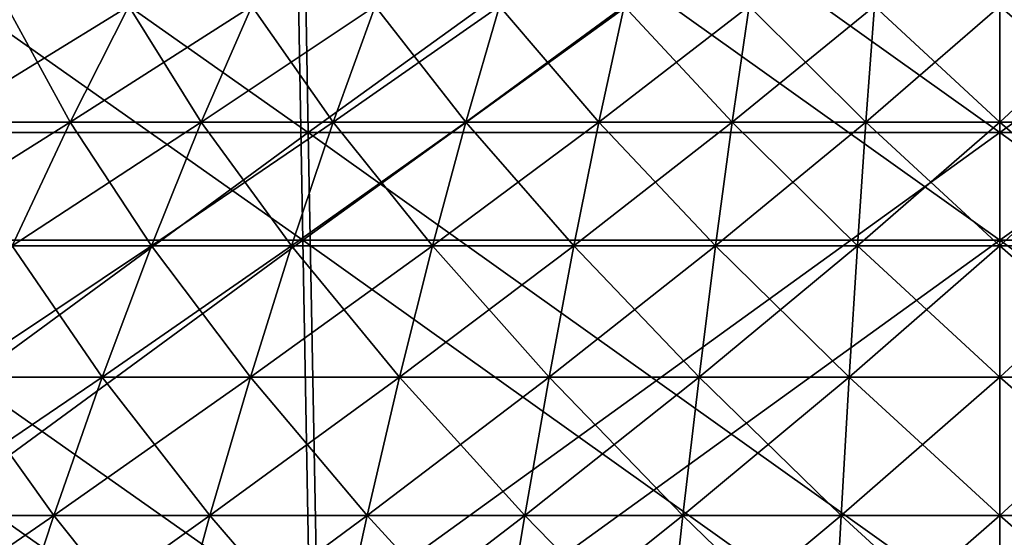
# Model space of a CAD drawing. Header units: millimetres. Extents: x -250 to 250, y -45 to 4150.
# Tile 510 of 656: x -9.34 to 0.04, y 4020.76 to 4025.68. Entities that reach past the tile are written whole.
import ezdxf

# ---------------------------------------------------------------- set-up
doc = ezdxf.new("R2010")
doc.units = ezdxf.units.MM
doc.header["$LTSCALE"] = 81.481481
for name, color, linetype in [('19', 7, 'CONTINUOUS'), ('20', 7, 'CONTINUOUS'), ('21', 7, 'CONTINUOUS'), ('22', 7, 'CONTINUOUS'), ('23', 7, 'CONTINUOUS'), ('24', 7, 'CONTINUOUS')]:
    doc.layers.add(name, color=color, linetype=linetype)

msp = doc.modelspace()

# ---------------------------------------------------------------- linework, layer by layer
at = {"layer": '19', "color": 7, "linetype": 'CONTINUOUS'}
for points in [[(-6.7263, 4028.3791, -218.3188), (-13.2776, 4023.5841, -215.2736), (-13.4463, 4028.3791, -218.0081), (-6.7263, 4028.3791, -218.3188)], [(-6.642, 4023.5841, -215.5804), (-13.2776, 4023.5841, -215.2736), (-6.7263, 4028.3791, -218.3188), (-6.642, 4023.5841, -215.5804)], [(0, 4028.3791, -218.4224), (-6.642, 4023.5841, -215.5804), (-6.7263, 4028.3791, -218.3188), (0, 4028.3791, -218.4224)], [(0, 4023.5841, -215.6827), (-6.642, 4023.5841, -215.5804), (0, 4028.3791, -218.4224), (0, 4023.5841, -215.6827)], [(6.642, 4023.5841, -215.5804), (0, 4023.5841, -215.6827), (6.7263, 4028.3791, -218.3188), (6.642, 4023.5841, -215.5804)], [(6.7263, 4028.3791, -218.3188), (0, 4023.5841, -215.6827), (0, 4028.3791, -218.4224), (6.7263, 4028.3791, -218.3188)], [(-6.642, 4023.5841, -215.5804), (-13.1025, 4018.8508, -212.434), (-13.2776, 4023.5841, -215.2736), (-6.642, 4023.5841, -215.5804)], [(-6.5543, 4018.8508, -212.7367), (-13.1025, 4018.8508, -212.434), (-6.642, 4023.5841, -215.5804), (-6.5543, 4018.8508, -212.7367)], [(0, 4023.5841, -215.6827), (-6.5543, 4018.8508, -212.7367), (-6.642, 4023.5841, -215.5804), (0, 4023.5841, -215.6827)], [(0, 4018.8508, -212.8377), (-6.5543, 4018.8508, -212.7367), (0, 4023.5841, -215.6827), (0, 4018.8508, -212.8377)], [(6.5543, 4018.8508, -212.7367), (0, 4018.8508, -212.8377), (6.642, 4023.5841, -215.5804), (6.5543, 4018.8508, -212.7367)], [(6.642, 4023.5841, -215.5804), (0, 4018.8508, -212.8377), (0, 4023.5841, -215.6827), (6.642, 4023.5841, -215.5804)]]:
    msp.add_3dface(points, dxfattribs=at)
at = {"layer": '20', "color": 7, "linetype": 'CONTINUOUS'}
for points in [[(-13.2776, 4023.5841, 215.2736), (-6.642, 4023.5841, 215.5804), (-13.4463, 4028.3791, 218.0081), (-13.2776, 4023.5841, 215.2736)], [(-13.4463, 4028.3791, 218.0081), (-6.642, 4023.5841, 215.5804), (-6.7263, 4028.3791, 218.3188), (-13.4463, 4028.3791, 218.0081)], [(-6.642, 4023.5841, 215.5804), (0, 4023.5841, 215.6827), (-6.7263, 4028.3791, 218.3188), (-6.642, 4023.5841, 215.5804)], [(-6.7263, 4028.3791, 218.3188), (0, 4023.5841, 215.6827), (0, 4028.3791, 218.4224), (-6.7263, 4028.3791, 218.3188)], [(0, 4023.5841, 215.6827), (6.642, 4023.5841, 215.5804), (0, 4028.3791, 218.4224), (0, 4023.5841, 215.6827)], [(0, 4028.3791, 218.4224), (6.642, 4023.5841, 215.5804), (6.7263, 4028.3791, 218.3188), (0, 4028.3791, 218.4224)], [(-13.1025, 4018.8508, 212.434), (-6.5543, 4018.8508, 212.7367), (-13.2776, 4023.5841, 215.2736), (-13.1025, 4018.8508, 212.434)], [(-13.2776, 4023.5841, 215.2736), (-6.5543, 4018.8508, 212.7367), (-6.642, 4023.5841, 215.5804), (-13.2776, 4023.5841, 215.2736)], [(-6.5543, 4018.8508, 212.7367), (0, 4018.8508, 212.8377), (-6.642, 4023.5841, 215.5804), (-6.5543, 4018.8508, 212.7367)], [(-6.642, 4023.5841, 215.5804), (0, 4018.8508, 212.8377), (0, 4023.5841, 215.6827), (-6.642, 4023.5841, 215.5804)], [(0, 4018.8508, 212.8377), (6.5543, 4018.8508, 212.7367), (0, 4023.5841, 215.6827), (0, 4018.8508, 212.8377)], [(0, 4023.5841, 215.6827), (6.5543, 4018.8508, 212.7367), (6.642, 4023.5841, 215.5804), (0, 4023.5841, 215.6827)]]:
    msp.add_3dface(points, dxfattribs=at)
at = {"layer": '21', "color": 7, "linetype": 'CONTINUOUS'}
for points in [[(-6.6728, 4029.367, 216.5806), (-13.172, 4024.6108, 213.5604), (-13.3392, 4029.367, 216.2724), (-6.6728, 4029.367, 216.5806)], [(-6.5891, 4024.6108, 213.8648), (-13.172, 4024.6108, 213.5604), (-6.6728, 4029.367, 216.5806), (-6.5891, 4024.6108, 213.8648)], [(0, 4029.367, 216.6834), (-6.5891, 4024.6108, 213.8648), (-6.6728, 4029.367, 216.5806), (0, 4029.367, 216.6834)], [(0, 4024.6108, 213.9662), (-6.5891, 4024.6108, 213.8648), (0, 4029.367, 216.6834), (0, 4024.6108, 213.9662)], [(6.5891, 4024.6108, 213.8648), (0, 4024.6108, 213.9662), (6.6728, 4029.367, 216.5806), (6.5891, 4024.6108, 213.8648)], [(6.6728, 4029.367, 216.5806), (0, 4024.6108, 213.9662), (0, 4029.367, 216.6834), (6.6728, 4029.367, 216.5806)], [(-6.5891, 4024.6108, 213.8648), (-12.9983, 4019.9158, 210.7443), (-13.172, 4024.6108, 213.5604), (-6.5891, 4024.6108, 213.8648)], [(-6.5022, 4019.9158, 211.0446), (-12.9983, 4019.9158, 210.7443), (-6.5891, 4024.6108, 213.8648), (-6.5022, 4019.9158, 211.0446)], [(0, 4024.6108, 213.9662), (-6.5022, 4019.9158, 211.0446), (-6.5891, 4024.6108, 213.8648), (0, 4024.6108, 213.9662)], [(0, 4019.9158, 211.1447), (-6.5022, 4019.9158, 211.0446), (0, 4024.6108, 213.9662), (0, 4019.9158, 211.1447)], [(6.5022, 4019.9158, 211.0446), (0, 4019.9158, 211.1447), (6.5891, 4024.6108, 213.8648), (6.5022, 4019.9158, 211.0446)], [(6.5891, 4024.6108, 213.8648), (0, 4019.9158, 211.1447), (0, 4024.6108, 213.9662), (6.5891, 4024.6108, 213.8648)]]:
    msp.add_3dface(points, dxfattribs=at)
at = {"layer": '22', "color": 7, "linetype": 'CONTINUOUS'}
for points in [[(-13.172, 4024.6108, -213.5604), (-6.5891, 4024.6108, -213.8648), (-13.3392, 4029.367, -216.2724), (-13.172, 4024.6108, -213.5604)], [(-13.3392, 4029.367, -216.2724), (-6.5891, 4024.6108, -213.8648), (-6.6728, 4029.367, -216.5806), (-13.3392, 4029.367, -216.2724)], [(-6.5891, 4024.6108, -213.8648), (0, 4024.6108, -213.9662), (-6.6728, 4029.367, -216.5806), (-6.5891, 4024.6108, -213.8648)], [(-6.6728, 4029.367, -216.5806), (0, 4024.6108, -213.9662), (0, 4029.367, -216.6834), (-6.6728, 4029.367, -216.5806)], [(0, 4024.6108, -213.9662), (6.5891, 4024.6108, -213.8648), (0, 4029.367, -216.6834), (0, 4024.6108, -213.9662)], [(0, 4029.367, -216.6834), (6.5891, 4024.6108, -213.8648), (6.6728, 4029.367, -216.5806), (0, 4029.367, -216.6834)], [(-12.9983, 4019.9158, -210.7443), (-6.5022, 4019.9158, -211.0446), (-13.172, 4024.6108, -213.5604), (-12.9983, 4019.9158, -210.7443)], [(-13.172, 4024.6108, -213.5604), (-6.5022, 4019.9158, -211.0446), (-6.5891, 4024.6108, -213.8648), (-13.172, 4024.6108, -213.5604)], [(-6.5022, 4019.9158, -211.0446), (0, 4019.9158, -211.1447), (-6.5891, 4024.6108, -213.8648), (-6.5022, 4019.9158, -211.0446)], [(-6.5891, 4024.6108, -213.8648), (0, 4019.9158, -211.1447), (0, 4024.6108, -213.9662), (-6.5891, 4024.6108, -213.8648)], [(0, 4019.9158, -211.1447), (6.5022, 4019.9158, -211.0446), (0, 4024.6108, -213.9662), (0, 4019.9158, -211.1447)], [(0, 4024.6108, -213.9662), (6.5022, 4019.9158, -211.0446), (6.5891, 4024.6108, -213.8648), (0, 4024.6108, -213.9662)]]:
    msp.add_3dface(points, dxfattribs=at)
at = {"layer": '23', "color": 7, "linetype": 'CONTINUOUS'}
for points in [[(-10.1007, 4024.7087, 40.1603), (-8.8592, 4024.7087, 40.4523), (-9.4624, 4025.815, 37.6224), (-10.1007, 4024.7087, 40.1603)], [(-9.4624, 4025.815, 37.6224), (-8.8592, 4024.7087, 40.4523), (-8.2993, 4025.815, 37.8959), (-9.4624, 4025.815, 37.6224)], [(-8.8592, 4024.7087, 40.4523), (-7.6093, 4024.7087, 40.7059), (-8.2993, 4025.815, 37.8959), (-8.8592, 4024.7087, 40.4523)], [(-8.2993, 4025.815, 37.8959), (-7.6093, 4024.7087, 40.7059), (-7.1284, 4025.815, 38.1335), (-8.2993, 4025.815, 37.8959)], [(-7.6093, 4024.7087, 40.7059), (-6.3521, 4024.7087, 40.9209), (-7.1284, 4025.815, 38.1335), (-7.6093, 4024.7087, 40.7059)], [(-7.1284, 4025.815, 38.1335), (-6.3521, 4024.7087, 40.9209), (-5.9507, 4025.815, 38.3349), (-7.1284, 4025.815, 38.1335)], [(-6.3521, 4024.7087, 40.9209), (-5.0889, 4024.7087, 41.0971), (-5.9507, 4025.815, 38.3349), (-6.3521, 4024.7087, 40.9209)], [(-5.9507, 4025.815, 38.3349), (-5.0889, 4024.7087, 41.0971), (-4.7673, 4025.815, 38.5), (-5.9507, 4025.815, 38.3349)], [(-5.0889, 4024.7087, 41.0971), (-3.8209, 4024.7087, 41.2344), (-4.7673, 4025.815, 38.5), (-5.0889, 4024.7087, 41.0971)], [(-4.7673, 4025.815, 38.5), (-3.8209, 4024.7087, 41.2344), (-3.5795, 4025.815, 38.6286), (-4.7673, 4025.815, 38.5)], [(-3.8209, 4024.7087, 41.2344), (-2.5493, 4024.7087, 41.3325), (-3.5795, 4025.815, 38.6286), (-3.8209, 4024.7087, 41.2344)], [(-3.5795, 4025.815, 38.6286), (-2.5493, 4024.7087, 41.3325), (-2.3882, 4025.815, 38.7205), (-3.5795, 4025.815, 38.6286)], [(-2.5493, 4024.7087, 41.3325), (-1.2753, 4024.7087, 41.3914), (-2.3882, 4025.815, 38.7205), (-2.5493, 4024.7087, 41.3325)], [(-2.3882, 4025.815, 38.7205), (-1.2753, 4024.7087, 41.3914), (-1.1947, 4025.815, 38.7757), (-2.3882, 4025.815, 38.7205)], [(-1.2753, 4024.7087, 41.3914), (0, 4024.7087, 41.411), (-1.1947, 4025.815, 38.7757), (-1.2753, 4024.7087, 41.3914)], [(-1.1947, 4025.815, 38.7757), (0, 4024.7087, 41.411), (0, 4025.815, 38.7941), (-1.1947, 4025.815, 38.7757)], [(0, 4024.7087, 41.411), (1.2753, 4024.7087, 41.3914), (0, 4025.815, 38.7941), (0, 4024.7087, 41.411)], [(0, 4025.815, 38.7941), (1.2753, 4024.7087, 41.3914), (1.1947, 4025.815, 38.7757), (0, 4025.815, 38.7941)], [(-10.1007, 4024.7087, 40.1603), (-9.4123, 4023.5306, 42.9779), (-8.8592, 4024.7087, 40.4523), (-10.1007, 4024.7087, 40.1603)], [(-9.4123, 4023.5306, 42.9779), (-8.0843, 4023.5306, 43.2474), (-8.8592, 4024.7087, 40.4523), (-9.4123, 4023.5306, 42.9779)], [(-8.8592, 4024.7087, 40.4523), (-8.0843, 4023.5306, 43.2474), (-7.6093, 4024.7087, 40.7059), (-8.8592, 4024.7087, 40.4523)], [(-8.0843, 4023.5306, 43.2474), (-6.7487, 4023.5306, 43.4758), (-7.6093, 4024.7087, 40.7059), (-8.0843, 4023.5306, 43.2474)], [(-7.6093, 4024.7087, 40.7059), (-6.7487, 4023.5306, 43.4758), (-6.3521, 4024.7087, 40.9209), (-7.6093, 4024.7087, 40.7059)], [(-6.7487, 4023.5306, 43.4758), (-5.4067, 4023.5306, 43.663), (-6.3521, 4024.7087, 40.9209), (-6.7487, 4023.5306, 43.4758)], [(-6.3521, 4024.7087, 40.9209), (-5.4067, 4023.5306, 43.663), (-5.0889, 4024.7087, 41.0971), (-6.3521, 4024.7087, 40.9209)], [(-5.4067, 4023.5306, 43.663), (-4.0595, 4023.5306, 43.8088), (-5.0889, 4024.7087, 41.0971), (-5.4067, 4023.5306, 43.663)], [(-5.0889, 4024.7087, 41.0971), (-4.0595, 4023.5306, 43.8088), (-3.8209, 4024.7087, 41.2344), (-5.0889, 4024.7087, 41.0971)], [(-4.0595, 4023.5306, 43.8088), (-2.7085, 4023.5306, 43.913), (-3.8209, 4024.7087, 41.2344), (-4.0595, 4023.5306, 43.8088)], [(-3.8209, 4024.7087, 41.2344), (-2.7085, 4023.5306, 43.913), (-2.5493, 4024.7087, 41.3325), (-3.8209, 4024.7087, 41.2344)], [(-2.7085, 4023.5306, 43.913), (-1.3549, 4023.5306, 43.9756), (-2.5493, 4024.7087, 41.3325), (-2.7085, 4023.5306, 43.913)], [(-2.5493, 4024.7087, 41.3325), (-1.3549, 4023.5306, 43.9756), (-1.2753, 4024.7087, 41.3914), (-2.5493, 4024.7087, 41.3325)], [(-1.3549, 4023.5306, 43.9756), (0, 4023.5306, 43.9965), (-1.2753, 4024.7087, 41.3914), (-1.3549, 4023.5306, 43.9756)], [(-1.2753, 4024.7087, 41.3914), (0, 4023.5306, 43.9965), (0, 4024.7087, 41.411), (-1.2753, 4024.7087, 41.3914)], [(0, 4023.5306, 43.9965), (1.3549, 4023.5306, 43.9756), (0, 4024.7087, 41.411), (0, 4023.5306, 43.9965)], [(0, 4024.7087, 41.411), (1.3549, 4023.5306, 43.9756), (1.2753, 4024.7087, 41.3914), (0, 4024.7087, 41.411)], [(-9.9583, 4022.2817, 45.4708), (-8.5533, 4022.2817, 45.7559), (-9.4123, 4023.5306, 42.9779), (-9.9583, 4022.2817, 45.4708)], [(-9.4123, 4023.5306, 42.9779), (-8.5533, 4022.2817, 45.7559), (-8.0843, 4023.5306, 43.2474), (-9.4123, 4023.5306, 42.9779)], [(-8.5533, 4022.2817, 45.7559), (-7.1401, 4022.2817, 45.9976), (-8.0843, 4023.5306, 43.2474), (-8.5533, 4022.2817, 45.7559)], [(-8.0843, 4023.5306, 43.2474), (-7.1401, 4022.2817, 45.9976), (-6.7487, 4023.5306, 43.4758), (-8.0843, 4023.5306, 43.2474)], [(-7.1401, 4022.2817, 45.9976), (-5.7203, 4022.2817, 46.1956), (-6.7487, 4023.5306, 43.4758), (-7.1401, 4022.2817, 45.9976)], [(-6.7487, 4023.5306, 43.4758), (-5.7203, 4022.2817, 46.1956), (-5.4067, 4023.5306, 43.663), (-6.7487, 4023.5306, 43.4758)], [(-5.7203, 4022.2817, 46.1956), (-4.2949, 4022.2817, 46.3499), (-5.4067, 4023.5306, 43.663), (-5.7203, 4022.2817, 46.1956)], [(-5.4067, 4023.5306, 43.663), (-4.2949, 4022.2817, 46.3499), (-4.0595, 4023.5306, 43.8088), (-5.4067, 4023.5306, 43.663)], [(-4.2949, 4022.2817, 46.3499), (-2.8656, 4022.2817, 46.4602), (-4.0595, 4023.5306, 43.8088), (-4.2949, 4022.2817, 46.3499)], [(-4.0595, 4023.5306, 43.8088), (-2.8656, 4022.2817, 46.4602), (-2.7085, 4023.5306, 43.913), (-4.0595, 4023.5306, 43.8088)], [(-2.8656, 4022.2817, 46.4602), (-1.4335, 4022.2817, 46.5264), (-2.7085, 4023.5306, 43.913), (-2.8656, 4022.2817, 46.4602)], [(-2.7085, 4023.5306, 43.913), (-1.4335, 4022.2817, 46.5264), (-1.3549, 4023.5306, 43.9756), (-2.7085, 4023.5306, 43.913)], [(-1.4335, 4022.2817, 46.5264), (0, 4022.2817, 46.5485), (-1.3549, 4023.5306, 43.9756), (-1.4335, 4022.2817, 46.5264)], [(-1.3549, 4023.5306, 43.9756), (0, 4022.2817, 46.5485), (0, 4023.5306, 43.9965), (-1.3549, 4023.5306, 43.9756)], [(0, 4022.2817, 46.5485), (1.4335, 4022.2817, 46.5264), (0, 4023.5306, 43.9965), (0, 4022.2817, 46.5485)], [(0, 4023.5306, 43.9965), (1.4335, 4022.2817, 46.5264), (1.3549, 4023.5306, 43.9756), (0, 4023.5306, 43.9965)], [(-10.4966, 4020.9628, 47.9291), (-9.0157, 4020.9628, 48.2296), (-9.9583, 4022.2817, 45.4708), (-10.4966, 4020.9628, 47.9291)], [(-9.9583, 4022.2817, 45.4708), (-9.0157, 4020.9628, 48.2296), (-8.5533, 4022.2817, 45.7559), (-9.9583, 4022.2817, 45.4708)], [(-9.0157, 4020.9628, 48.2296), (-7.5262, 4020.9628, 48.4844), (-8.5533, 4022.2817, 45.7559), (-9.0157, 4020.9628, 48.2296)], [(-8.5533, 4022.2817, 45.7559), (-7.5262, 4020.9628, 48.4844), (-7.1401, 4022.2817, 45.9976), (-8.5533, 4022.2817, 45.7559)], [(-7.5262, 4020.9628, 48.4844), (-6.0295, 4020.9628, 48.6931), (-7.1401, 4022.2817, 45.9976), (-7.5262, 4020.9628, 48.4844)], [(-7.1401, 4022.2817, 45.9976), (-6.0295, 4020.9628, 48.6931), (-5.7203, 4022.2817, 46.1956), (-7.1401, 4022.2817, 45.9976)], [(-6.0295, 4020.9628, 48.6931), (-4.5271, 4020.9628, 48.8557), (-5.7203, 4022.2817, 46.1956), (-6.0295, 4020.9628, 48.6931)], [(-5.7203, 4022.2817, 46.1956), (-4.5271, 4020.9628, 48.8557), (-4.2949, 4022.2817, 46.3499), (-5.7203, 4022.2817, 46.1956)], [(-4.5271, 4020.9628, 48.8557), (-3.0205, 4020.9628, 48.972), (-4.2949, 4022.2817, 46.3499), (-4.5271, 4020.9628, 48.8557)], [(-4.2949, 4022.2817, 46.3499), (-3.0205, 4020.9628, 48.972), (-2.8656, 4022.2817, 46.4602), (-4.2949, 4022.2817, 46.3499)], [(-3.0205, 4020.9628, 48.972), (-1.511, 4020.9628, 49.0417), (-2.8656, 4022.2817, 46.4602), (-3.0205, 4020.9628, 48.972)], [(-2.8656, 4022.2817, 46.4602), (-1.511, 4020.9628, 49.0417), (-1.4335, 4022.2817, 46.5264), (-2.8656, 4022.2817, 46.4602)], [(-1.511, 4020.9628, 49.0417), (0, 4020.9628, 49.065), (-1.4335, 4022.2817, 46.5264), (-1.511, 4020.9628, 49.0417)], [(-1.4335, 4022.2817, 46.5264), (0, 4020.9628, 49.065), (0, 4022.2817, 46.5485), (-1.4335, 4022.2817, 46.5264)], [(0, 4020.9628, 49.065), (1.511, 4020.9628, 49.0417), (0, 4022.2817, 46.5485), (0, 4020.9628, 49.065)], [(0, 4022.2817, 46.5485), (1.511, 4020.9628, 49.0417), (1.4335, 4022.2817, 46.5264), (0, 4022.2817, 46.5485)], [(-10.4966, 4020.9628, 47.9291), (-9.4712, 4019.5751, 50.6666), (-9.0157, 4020.9628, 48.2296), (-10.4966, 4020.9628, 47.9291)], [(-9.4712, 4019.5751, 50.6666), (-7.9065, 4019.5751, 50.9342), (-9.0157, 4020.9628, 48.2296), (-9.4712, 4019.5751, 50.6666)], [(-9.0157, 4020.9628, 48.2296), (-7.9065, 4019.5751, 50.9342), (-7.5262, 4020.9628, 48.4844), (-9.0157, 4020.9628, 48.2296)], [(-7.9065, 4019.5751, 50.9342), (-6.3342, 4019.5751, 51.1536), (-7.5262, 4020.9628, 48.4844), (-7.9065, 4019.5751, 50.9342)], [(-7.5262, 4020.9628, 48.4844), (-6.3342, 4019.5751, 51.1536), (-6.0295, 4020.9628, 48.6931), (-7.5262, 4020.9628, 48.4844)], [(-6.3342, 4019.5751, 51.1536), (-4.7559, 4019.5751, 51.3244), (-6.0295, 4020.9628, 48.6931), (-6.3342, 4019.5751, 51.1536)], [(-6.0295, 4020.9628, 48.6931), (-4.7559, 4019.5751, 51.3244), (-4.5271, 4020.9628, 48.8557), (-6.0295, 4020.9628, 48.6931)], [(-4.7559, 4019.5751, 51.3244), (-3.1731, 4019.5751, 51.4465), (-4.5271, 4020.9628, 48.8557), (-4.7559, 4019.5751, 51.3244)], [(-4.5271, 4020.9628, 48.8557), (-3.1731, 4019.5751, 51.4465), (-3.0205, 4020.9628, 48.972), (-4.5271, 4020.9628, 48.8557)], [(-3.1731, 4019.5751, 51.4465), (-1.5873, 4019.5751, 51.5198), (-3.0205, 4020.9628, 48.972), (-3.1731, 4019.5751, 51.4465)], [(-3.0205, 4020.9628, 48.972), (-1.5873, 4019.5751, 51.5198), (-1.511, 4020.9628, 49.0417), (-3.0205, 4020.9628, 48.972)], [(-1.5873, 4019.5751, 51.5198), (0, 4019.5751, 51.5442), (-1.511, 4020.9628, 49.0417), (-1.5873, 4019.5751, 51.5198)], [(-1.511, 4020.9628, 49.0417), (0, 4019.5751, 51.5442), (0, 4020.9628, 49.065), (-1.511, 4020.9628, 49.0417)], [(0, 4019.5751, 51.5442), (1.5873, 4019.5751, 51.5198), (0, 4020.9628, 49.065), (0, 4019.5751, 51.5442)], [(0, 4020.9628, 49.065), (1.5873, 4019.5751, 51.5198), (1.511, 4020.9628, 49.0417), (0, 4020.9628, 49.065)]]:
    msp.add_3dface(points, dxfattribs=at)
at = {"layer": '24', "color": 7, "linetype": 'CONTINUOUS'}
for points in [[(-8.8592, 4024.7087, -40.4523), (-10.1007, 4024.7087, -40.1603), (-8.2993, 4025.815, -37.8959), (-8.8592, 4024.7087, -40.4523)], [(-8.2993, 4025.815, -37.8959), (-10.1007, 4024.7087, -40.1603), (-9.4624, 4025.815, -37.6224), (-8.2993, 4025.815, -37.8959)], [(-7.6093, 4024.7087, -40.7059), (-8.8592, 4024.7087, -40.4523), (-7.1284, 4025.815, -38.1335), (-7.6093, 4024.7087, -40.7059)], [(-7.1284, 4025.815, -38.1335), (-8.8592, 4024.7087, -40.4523), (-8.2993, 4025.815, -37.8959), (-7.1284, 4025.815, -38.1335)], [(-6.3521, 4024.7087, -40.9209), (-7.6093, 4024.7087, -40.7059), (-5.9507, 4025.815, -38.3349), (-6.3521, 4024.7087, -40.9209)], [(-5.9507, 4025.815, -38.3349), (-7.6093, 4024.7087, -40.7059), (-7.1284, 4025.815, -38.1335), (-5.9507, 4025.815, -38.3349)], [(-5.0889, 4024.7087, -41.0971), (-6.3521, 4024.7087, -40.9209), (-4.7673, 4025.815, -38.5), (-5.0889, 4024.7087, -41.0971)], [(-4.7673, 4025.815, -38.5), (-6.3521, 4024.7087, -40.9209), (-5.9507, 4025.815, -38.3349), (-4.7673, 4025.815, -38.5)], [(-3.8209, 4024.7087, -41.2344), (-5.0889, 4024.7087, -41.0971), (-3.5795, 4025.815, -38.6286), (-3.8209, 4024.7087, -41.2344)], [(-3.5795, 4025.815, -38.6286), (-5.0889, 4024.7087, -41.0971), (-4.7673, 4025.815, -38.5), (-3.5795, 4025.815, -38.6286)], [(-2.5493, 4024.7087, -41.3325), (-3.8209, 4024.7087, -41.2344), (-2.3882, 4025.815, -38.7205), (-2.5493, 4024.7087, -41.3325)], [(-2.3882, 4025.815, -38.7205), (-3.8209, 4024.7087, -41.2344), (-3.5795, 4025.815, -38.6286), (-2.3882, 4025.815, -38.7205)], [(-1.2753, 4024.7087, -41.3914), (-2.5493, 4024.7087, -41.3325), (-1.1947, 4025.815, -38.7757), (-1.2753, 4024.7087, -41.3914)], [(-1.1947, 4025.815, -38.7757), (-2.5493, 4024.7087, -41.3325), (-2.3882, 4025.815, -38.7205), (-1.1947, 4025.815, -38.7757)], [(0, 4024.7087, -41.411), (-1.2753, 4024.7087, -41.3914), (0, 4025.815, -38.7941), (0, 4024.7087, -41.411)], [(0, 4025.815, -38.7941), (-1.2753, 4024.7087, -41.3914), (-1.1947, 4025.815, -38.7757), (0, 4025.815, -38.7941)], [(1.2753, 4024.7087, -41.3914), (0, 4024.7087, -41.411), (1.1947, 4025.815, -38.7757), (1.2753, 4024.7087, -41.3914)], [(1.1947, 4025.815, -38.7757), (0, 4024.7087, -41.411), (0, 4025.815, -38.7941), (1.1947, 4025.815, -38.7757)], [(-9.4123, 4023.5306, -42.9779), (-10.7313, 4023.5306, -42.6676), (-8.8592, 4024.7087, -40.4523), (-9.4123, 4023.5306, -42.9779)], [(-8.8592, 4024.7087, -40.4523), (-10.7313, 4023.5306, -42.6676), (-10.1007, 4024.7087, -40.1603), (-8.8592, 4024.7087, -40.4523)], [(-8.0843, 4023.5306, -43.2474), (-9.4123, 4023.5306, -42.9779), (-7.6093, 4024.7087, -40.7059), (-8.0843, 4023.5306, -43.2474)], [(-7.6093, 4024.7087, -40.7059), (-9.4123, 4023.5306, -42.9779), (-8.8592, 4024.7087, -40.4523), (-7.6093, 4024.7087, -40.7059)], [(-6.7487, 4023.5306, -43.4758), (-8.0843, 4023.5306, -43.2474), (-6.3521, 4024.7087, -40.9209), (-6.7487, 4023.5306, -43.4758)], [(-6.3521, 4024.7087, -40.9209), (-8.0843, 4023.5306, -43.2474), (-7.6093, 4024.7087, -40.7059), (-6.3521, 4024.7087, -40.9209)], [(-5.4067, 4023.5306, -43.663), (-6.7487, 4023.5306, -43.4758), (-5.0889, 4024.7087, -41.0971), (-5.4067, 4023.5306, -43.663)], [(-5.0889, 4024.7087, -41.0971), (-6.7487, 4023.5306, -43.4758), (-6.3521, 4024.7087, -40.9209), (-5.0889, 4024.7087, -41.0971)], [(-4.0595, 4023.5306, -43.8088), (-5.4067, 4023.5306, -43.663), (-3.8209, 4024.7087, -41.2344), (-4.0595, 4023.5306, -43.8088)], [(-3.8209, 4024.7087, -41.2344), (-5.4067, 4023.5306, -43.663), (-5.0889, 4024.7087, -41.0971), (-3.8209, 4024.7087, -41.2344)], [(-2.7085, 4023.5306, -43.913), (-4.0595, 4023.5306, -43.8088), (-2.5493, 4024.7087, -41.3325), (-2.7085, 4023.5306, -43.913)], [(-2.5493, 4024.7087, -41.3325), (-4.0595, 4023.5306, -43.8088), (-3.8209, 4024.7087, -41.2344), (-2.5493, 4024.7087, -41.3325)], [(-1.3549, 4023.5306, -43.9756), (-2.7085, 4023.5306, -43.913), (-1.2753, 4024.7087, -41.3914), (-1.3549, 4023.5306, -43.9756)], [(-1.2753, 4024.7087, -41.3914), (-2.7085, 4023.5306, -43.913), (-2.5493, 4024.7087, -41.3325), (-1.2753, 4024.7087, -41.3914)], [(0, 4023.5306, -43.9965), (-1.3549, 4023.5306, -43.9756), (0, 4024.7087, -41.411), (0, 4023.5306, -43.9965)], [(0, 4024.7087, -41.411), (-1.3549, 4023.5306, -43.9756), (-1.2753, 4024.7087, -41.3914), (0, 4024.7087, -41.411)], [(1.3549, 4023.5306, -43.9756), (0, 4023.5306, -43.9965), (1.2753, 4024.7087, -41.3914), (1.3549, 4023.5306, -43.9756)], [(1.2753, 4024.7087, -41.3914), (0, 4023.5306, -43.9965), (0, 4024.7087, -41.411), (1.2753, 4024.7087, -41.3914)], [(-8.5533, 4022.2817, -45.7559), (-9.9583, 4022.2817, -45.4708), (-8.0843, 4023.5306, -43.2474), (-8.5533, 4022.2817, -45.7559)], [(-8.0843, 4023.5306, -43.2474), (-9.9583, 4022.2817, -45.4708), (-9.4123, 4023.5306, -42.9779), (-8.0843, 4023.5306, -43.2474)], [(-7.1401, 4022.2817, -45.9976), (-8.5533, 4022.2817, -45.7559), (-6.7487, 4023.5306, -43.4758), (-7.1401, 4022.2817, -45.9976)], [(-6.7487, 4023.5306, -43.4758), (-8.5533, 4022.2817, -45.7559), (-8.0843, 4023.5306, -43.2474), (-6.7487, 4023.5306, -43.4758)], [(-5.7203, 4022.2817, -46.1956), (-7.1401, 4022.2817, -45.9976), (-5.4067, 4023.5306, -43.663), (-5.7203, 4022.2817, -46.1956)], [(-5.4067, 4023.5306, -43.663), (-7.1401, 4022.2817, -45.9976), (-6.7487, 4023.5306, -43.4758), (-5.4067, 4023.5306, -43.663)], [(-4.2949, 4022.2817, -46.3499), (-5.7203, 4022.2817, -46.1956), (-4.0595, 4023.5306, -43.8088), (-4.2949, 4022.2817, -46.3499)], [(-4.0595, 4023.5306, -43.8088), (-5.7203, 4022.2817, -46.1956), (-5.4067, 4023.5306, -43.663), (-4.0595, 4023.5306, -43.8088)], [(-2.8656, 4022.2817, -46.4602), (-4.2949, 4022.2817, -46.3499), (-2.7085, 4023.5306, -43.913), (-2.8656, 4022.2817, -46.4602)], [(-2.7085, 4023.5306, -43.913), (-4.2949, 4022.2817, -46.3499), (-4.0595, 4023.5306, -43.8088), (-2.7085, 4023.5306, -43.913)], [(-1.4335, 4022.2817, -46.5264), (-2.8656, 4022.2817, -46.4602), (-1.3549, 4023.5306, -43.9756), (-1.4335, 4022.2817, -46.5264)], [(-1.3549, 4023.5306, -43.9756), (-2.8656, 4022.2817, -46.4602), (-2.7085, 4023.5306, -43.913), (-1.3549, 4023.5306, -43.9756)], [(0, 4022.2817, -46.5485), (-1.4335, 4022.2817, -46.5264), (0, 4023.5306, -43.9965), (0, 4022.2817, -46.5485)], [(0, 4023.5306, -43.9965), (-1.4335, 4022.2817, -46.5264), (-1.3549, 4023.5306, -43.9756), (0, 4023.5306, -43.9965)], [(1.4335, 4022.2817, -46.5264), (0, 4022.2817, -46.5485), (1.3549, 4023.5306, -43.9756), (1.4335, 4022.2817, -46.5264)], [(1.3549, 4023.5306, -43.9756), (0, 4022.2817, -46.5485), (0, 4023.5306, -43.9965), (1.3549, 4023.5306, -43.9756)], [(-9.0157, 4020.9628, -48.2296), (-10.4966, 4020.9628, -47.9291), (-8.5533, 4022.2817, -45.7559), (-9.0157, 4020.9628, -48.2296)], [(-8.5533, 4022.2817, -45.7559), (-10.4966, 4020.9628, -47.9291), (-9.9583, 4022.2817, -45.4708), (-8.5533, 4022.2817, -45.7559)], [(-7.5262, 4020.9628, -48.4844), (-9.0157, 4020.9628, -48.2296), (-7.1401, 4022.2817, -45.9976), (-7.5262, 4020.9628, -48.4844)], [(-7.1401, 4022.2817, -45.9976), (-9.0157, 4020.9628, -48.2296), (-8.5533, 4022.2817, -45.7559), (-7.1401, 4022.2817, -45.9976)], [(-6.0295, 4020.9628, -48.6931), (-7.5262, 4020.9628, -48.4844), (-5.7203, 4022.2817, -46.1956), (-6.0295, 4020.9628, -48.6931)], [(-5.7203, 4022.2817, -46.1956), (-7.5262, 4020.9628, -48.4844), (-7.1401, 4022.2817, -45.9976), (-5.7203, 4022.2817, -46.1956)], [(-4.5271, 4020.9628, -48.8557), (-6.0295, 4020.9628, -48.6931), (-4.2949, 4022.2817, -46.3499), (-4.5271, 4020.9628, -48.8557)], [(-4.2949, 4022.2817, -46.3499), (-6.0295, 4020.9628, -48.6931), (-5.7203, 4022.2817, -46.1956), (-4.2949, 4022.2817, -46.3499)], [(-3.0205, 4020.9628, -48.972), (-4.5271, 4020.9628, -48.8557), (-2.8656, 4022.2817, -46.4602), (-3.0205, 4020.9628, -48.972)], [(-2.8656, 4022.2817, -46.4602), (-4.5271, 4020.9628, -48.8557), (-4.2949, 4022.2817, -46.3499), (-2.8656, 4022.2817, -46.4602)], [(-1.511, 4020.9628, -49.0417), (-3.0205, 4020.9628, -48.972), (-1.4335, 4022.2817, -46.5264), (-1.511, 4020.9628, -49.0417)], [(-1.4335, 4022.2817, -46.5264), (-3.0205, 4020.9628, -48.972), (-2.8656, 4022.2817, -46.4602), (-1.4335, 4022.2817, -46.5264)], [(0, 4020.9628, -49.065), (-1.511, 4020.9628, -49.0417), (0, 4022.2817, -46.5485), (0, 4020.9628, -49.065)], [(0, 4022.2817, -46.5485), (-1.511, 4020.9628, -49.0417), (-1.4335, 4022.2817, -46.5264), (0, 4022.2817, -46.5485)], [(1.511, 4020.9628, -49.0417), (0, 4020.9628, -49.065), (1.4335, 4022.2817, -46.5264), (1.511, 4020.9628, -49.0417)], [(1.4335, 4022.2817, -46.5264), (0, 4020.9628, -49.065), (0, 4022.2817, -46.5485), (1.4335, 4022.2817, -46.5264)], [(-9.4712, 4019.5751, -50.6666), (-11.027, 4019.5751, -50.3509), (-9.0157, 4020.9628, -48.2296), (-9.4712, 4019.5751, -50.6666)], [(-9.0157, 4020.9628, -48.2296), (-11.027, 4019.5751, -50.3509), (-10.4966, 4020.9628, -47.9291), (-9.0157, 4020.9628, -48.2296)], [(-7.9065, 4019.5751, -50.9342), (-9.4712, 4019.5751, -50.6666), (-7.5262, 4020.9628, -48.4844), (-7.9065, 4019.5751, -50.9342)], [(-7.5262, 4020.9628, -48.4844), (-9.4712, 4019.5751, -50.6666), (-9.0157, 4020.9628, -48.2296), (-7.5262, 4020.9628, -48.4844)], [(-6.3342, 4019.5751, -51.1536), (-7.9065, 4019.5751, -50.9342), (-6.0295, 4020.9628, -48.6931), (-6.3342, 4019.5751, -51.1536)], [(-6.0295, 4020.9628, -48.6931), (-7.9065, 4019.5751, -50.9342), (-7.5262, 4020.9628, -48.4844), (-6.0295, 4020.9628, -48.6931)], [(-4.7559, 4019.5751, -51.3244), (-6.3342, 4019.5751, -51.1536), (-4.5271, 4020.9628, -48.8557), (-4.7559, 4019.5751, -51.3244)], [(-4.5271, 4020.9628, -48.8557), (-6.3342, 4019.5751, -51.1536), (-6.0295, 4020.9628, -48.6931), (-4.5271, 4020.9628, -48.8557)], [(-3.1731, 4019.5751, -51.4465), (-4.7559, 4019.5751, -51.3244), (-3.0205, 4020.9628, -48.972), (-3.1731, 4019.5751, -51.4465)], [(-3.0205, 4020.9628, -48.972), (-4.7559, 4019.5751, -51.3244), (-4.5271, 4020.9628, -48.8557), (-3.0205, 4020.9628, -48.972)], [(-1.5873, 4019.5751, -51.5198), (-3.1731, 4019.5751, -51.4465), (-1.511, 4020.9628, -49.0417), (-1.5873, 4019.5751, -51.5198)], [(-1.511, 4020.9628, -49.0417), (-3.1731, 4019.5751, -51.4465), (-3.0205, 4020.9628, -48.972), (-1.511, 4020.9628, -49.0417)], [(0, 4019.5751, -51.5442), (-1.5873, 4019.5751, -51.5198), (0, 4020.9628, -49.065), (0, 4019.5751, -51.5442)], [(0, 4020.9628, -49.065), (-1.5873, 4019.5751, -51.5198), (-1.511, 4020.9628, -49.0417), (0, 4020.9628, -49.065)], [(1.5873, 4019.5751, -51.5198), (0, 4019.5751, -51.5442), (1.511, 4020.9628, -49.0417), (1.5873, 4019.5751, -51.5198)], [(1.511, 4020.9628, -49.0417), (0, 4019.5751, -51.5442), (0, 4020.9628, -49.065), (1.511, 4020.9628, -49.0417)]]:
    msp.add_3dface(points, dxfattribs=at)

doc.saveas('drawing.dxf')
